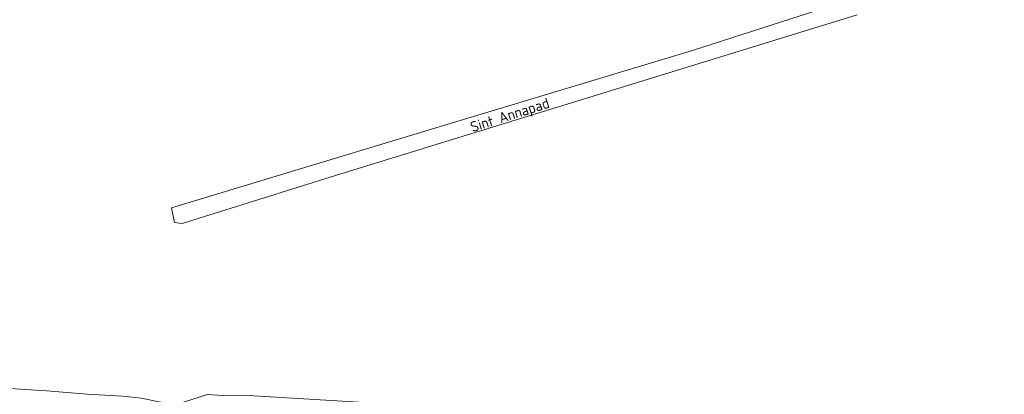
# Model space of a CAD drawing. Extents: x 184422 to 188298, y 343471 to 350189.
# Tile 339 of 513: x 186420 to 186590, y 348660 to 348724. Entities that reach past the tile are written whole.
import ezdxf
from ezdxf.enums import TextEntityAlignment as Align

# ---------------------------------------------------------------- set-up
doc = ezdxf.new("R2010")
doc.units = 0
for name, color, linetype, lineweight in [('B-WA-GR-GRAS-GV', 252, 'Continuous', 13), ('B-WA-IE-TERREINAFSCHEIDING_KUNSTMATIG_HEKWERK-G', 252, 'IE-TERREINAFSCHEIDING-KUNSTMATIG', 18), ('B-WA-OG-TOPOGRAFIE-T18', 252, 'Continuous', 18), ('B-WA-VH-ONVERHARD-GV', 252, 'Continuous', 18)]:
    doc.layers.add(name, color=color, linetype=linetype, lineweight=lineweight)
doc.styles.add('NLCS-ISO-M1000-T18', font='NLCS-ISO.ttf', dxfattribs={"height": 1.8})
doc.linetypes.add('IE-TERREINAFSCHEIDING-KUNSTMATIG', pattern='A,4,[82,NLCS.SHX,S=0.75,R=90,X=0,Y=0],4,-2', length=10)

msp = doc.modelspace()

# ---------------------------------------------------------------- linework, layer by layer
at = {"layer": 'B-WA-GR-GRAS-GV', "flags": 128}
for points in [[(186564.377, 348725.198), (186474.542, 348697.538), (186448.173, 348689.285), (186446.825, 348689.459), (186446.29, 348691.95), (186492.427, 348705.891), (186536.163, 348719.106), (186589.705, 348736.386)], [(186564.377, 348725.198), (186474.542, 348697.538), (186448.173, 348689.285), (186446.825, 348689.459), (186446.29, 348691.95), (186492.427, 348705.891), (186536.163, 348719.106), (186589.705, 348736.386)], [(186564.377, 348725.198), (186474.542, 348697.538), (186448.173, 348689.285), (186446.825, 348689.459), (186446.29, 348691.95), (186492.427, 348705.891), (186536.163, 348719.106), (186589.705, 348736.386)], [(186453.185, 348653.12), (186450.285, 348655.106), (186447.144, 348658.148), (186444.154, 348658.576), (186441.131, 348659.2), (186437.89, 348659.568), (186431.772, 348659.914), (186424.857, 348660.451), (186414.793, 348661.08), (186407.748, 348661.248), (186404.578, 348661.324), (186394.259, 348660.939), (186387.886, 348660.517)], [(186453.185, 348653.12), (186450.285, 348655.106), (186447.144, 348658.148), (186444.154, 348658.576), (186441.131, 348659.2), (186437.89, 348659.568), (186431.772, 348659.914), (186424.857, 348660.451), (186414.793, 348661.08), (186407.748, 348661.248), (186404.578, 348661.324), (186394.259, 348660.939), (186387.886, 348660.517)], [(186453.185, 348653.12), (186450.285, 348655.106), (186447.144, 348658.148), (186444.154, 348658.576), (186441.131, 348659.2), (186437.89, 348659.568), (186431.772, 348659.914), (186424.857, 348660.451), (186414.793, 348661.08), (186407.748, 348661.248), (186404.578, 348661.324), (186394.259, 348660.939), (186387.886, 348660.517)], [(186414.793, 348661.08), (186424.857, 348660.451), (186431.772, 348659.914), (186437.89, 348659.568), (186441.131, 348659.2), (186444.154, 348658.576), (186447.144, 348658.148), (186452.526, 348659.845), (186455.114, 348659.689), (186460.467, 348659.63), (186467.126, 348659.201), (186483.307, 348658.221), (186486.833, 348658.253), (186506.798, 348656.991), (186513.075, 348656.722), (186519.545, 348656.318), (186526.399, 348655.89), (186539.791, 348655.218), (186568.629, 348653.875), (186571.246, 348653.744), (186574.49, 348653.16)], [(186414.793, 348661.08), (186424.857, 348660.451), (186431.772, 348659.914), (186437.89, 348659.568), (186441.131, 348659.2), (186444.154, 348658.576), (186447.144, 348658.148), (186452.526, 348659.845), (186455.114, 348659.689), (186460.467, 348659.63), (186467.126, 348659.201), (186483.307, 348658.221), (186486.833, 348658.253), (186506.798, 348656.991), (186513.075, 348656.722), (186519.545, 348656.318), (186526.399, 348655.89), (186539.791, 348655.218), (186568.629, 348653.875), (186571.246, 348653.744), (186574.49, 348653.16)], [(186414.793, 348661.08), (186424.857, 348660.451), (186431.772, 348659.914), (186437.89, 348659.568), (186441.131, 348659.2), (186444.154, 348658.576), (186447.144, 348658.148), (186452.526, 348659.845), (186455.114, 348659.689), (186460.467, 348659.63), (186467.126, 348659.201), (186483.307, 348658.221), (186486.833, 348658.253), (186506.798, 348656.991), (186513.075, 348656.722), (186519.545, 348656.318), (186526.399, 348655.89), (186539.791, 348655.218), (186568.629, 348653.875), (186571.246, 348653.744), (186574.49, 348653.16)]]:
    msp.add_lwpolyline(points, dxfattribs=at)
at = {"layer": 'B-WA-IE-TERREINAFSCHEIDING_KUNSTMATIG_HEKWERK-G', "flags": 128}
for points in [[(186424.857, 348660.451), (186414.793, 348661.08)], [(186424.857, 348660.451), (186414.793, 348661.08)], [(186424.857, 348660.451), (186414.793, 348661.08)], [(186431.772, 348659.914), (186424.857, 348660.451)], [(186431.772, 348659.914), (186424.857, 348660.451)], [(186431.772, 348659.914), (186424.857, 348660.451)], [(186437.89, 348659.568), (186431.772, 348659.914)], [(186437.89, 348659.568), (186431.772, 348659.914)], [(186437.89, 348659.568), (186431.772, 348659.914)]]:
    msp.add_lwpolyline(points, dxfattribs=at)
at = {"layer": 'B-WA-VH-ONVERHARD-GV', "flags": 128}
msp.add_lwpolyline([(186589.705, 348736.386), (186536.163, 348719.106), (186492.427, 348705.891), (186446.29, 348691.95), (186446.825, 348689.459), (186448.173, 348689.285), (186474.542, 348697.538), (186564.377, 348725.198)], dxfattribs=at)
msp.add_lwpolyline([(186589.705, 348736.386), (186536.163, 348719.106), (186492.427, 348705.891), (186446.29, 348691.95), (186446.825, 348689.459), (186448.173, 348689.285), (186474.542, 348697.538), (186564.377, 348725.198)], dxfattribs=at)
msp.add_lwpolyline([(186589.705, 348736.386), (186536.163, 348719.106), (186492.427, 348705.891), (186446.29, 348691.95), (186446.825, 348689.459), (186448.173, 348689.285), (186474.542, 348697.538), (186564.377, 348725.198)], dxfattribs=at)

# ---------------------------------------------------------------- texts
at = {"layer": 'B-WA-OG-TOPOGRAFIE-T18', "style": 'NLCS-ISO-M1000-T18'}
msp.add_text('Sint Annapad', height=1.8, rotation=17.8, dxfattribs=at).set_placement((186504.649, 348707.709), align=Align.MIDDLE)
msp.add_text('Sint Annapad', height=1.8, rotation=17.8, dxfattribs=at).set_placement((186504.649, 348707.709), align=Align.MIDDLE)
msp.add_text('Sint Annapad', height=1.8, rotation=17.8, dxfattribs=at).set_placement((186504.649, 348707.709), align=Align.MIDDLE)

doc.saveas('drawing.dxf')
